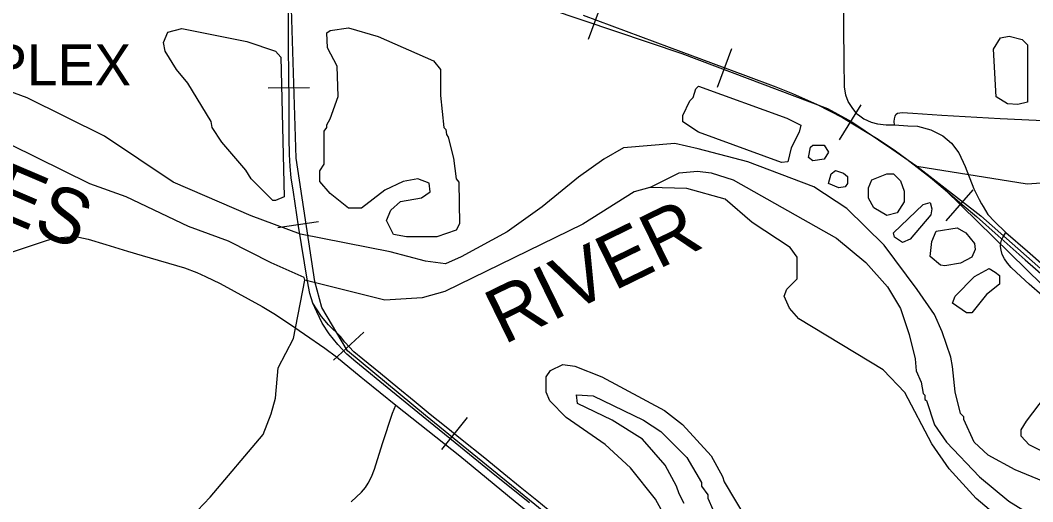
# Model space of a CAD drawing. Extents: x -1403959 to 81668, y -1400582 to 11018.
# Drawn here: x 7353.8 to 7531.9, y 8085.9 to 8170.7 of the extents above; entities that cross this region are included whole.
import ezdxf

# ---------------------------------------------------------------- set-up
doc = ezdxf.new("R2010")
doc.units = 0
for name, color, linetype in [('tdCiSectNmbr', 7, 'Continuous'), ('tdCiSectTwpRng', 7, 'Continuous'), ('tdCoSecRteBand', 7, 'Continuous'), ('tdCoStrucSec', 7, 'Continuous'), ('tdCoSurfBitum', 7, 'Continuous'), ('tdCoSurfConc', 7, 'Continuous')]:
    doc.layers.add(name, color=color, linetype=linetype)

msp = doc.modelspace()

# ---------------------------------------------------------------- linework, layer by layer
at = {"layer": 'tdCiSectNmbr'}
for points in [[(7500.91, 8154.25), (7500.07, 8155.36), (7499.41, 8156.42), (7498.99, 8157.5), (7498.77, 8158.98), (7498.71, 8163.45), (7498.55, 8175.49), (7498.62, 8186.38), (7498.61, 8186.64)], [(7500.91, 8154.25), (7501.21, 8154.04)], [(7501.21, 8154.04), (7502.16, 8153.36), (7503.43, 8152.75), (7504.57, 8152.48), (7506.05, 8152.31), (7507.52, 8152.29), (7509.91, 8152.11), (7511.57, 8152.03), (7513.96, 8151.42), (7516.02, 8150.36), (7517.57, 8149.03), (7518.85, 8147.34), (7519.99, 8144.97), (7521.49, 8141.03), (7522.45, 8139.17)], [(7522.45, 8139.17), (7522.85, 8138.39), (7523.15, 8137.89)], [(7523.15, 8137.89), (7523.96, 8136.53), (7525.13, 8135.25), (7527.13, 8133.36), (7530.91, 8130.06), (7537.13, 8124.61), (7538.55, 8123.53), (7540.16, 8122.86), (7541.52, 8122.36), (7542.83, 8122.08), (7544.8, 8121.97), (7554.16, 8121.56), (7569.27, 8120.86), (7581.41, 8120.28), (7592.87, 8119.82), (7606.61, 8119.17), (7629.94, 8118.19), (7639.3, 8117.8), (7642.15, 8117.65)], [(7351.88, 8129.77), (7358.36, 8131.93), (7359.39, 8132.22), (7360.27, 8132.41), (7361.54, 8132.53), (7362.88, 8132.55), (7364.05, 8132.49), (7365.7, 8132.18), (7368.82, 8131.21), (7372.62, 8130.04), (7375.2, 8129.28), (7382.66, 8127.12), (7384.83, 8126.29), (7386.33, 8125.62), (7388.92, 8124.35), (7396.32, 8120.33), (7398.39, 8119.05), (7401.13, 8117.27), (7403.78, 8115.46), (7407.31, 8112.97), (7409.36, 8111.45), (7413.71, 8107.86), (7414.32, 8107.43), (7419.84, 8102.96)], [(7411.99, 8085.92), (7413.79, 8087.66), (7414.46, 8088.48), (7414.96, 8089.2), (7415.55, 8090.34), (7416.05, 8091.7), (7417.46, 8096.18), (7419.24, 8101.52), (7419.84, 8102.96)], [(7419.84, 8102.96), (7431.08, 8094.04), (7441.8, 8085.19), (7446.72, 8081.35), (7451.93, 8076.94), (7453.38, 8075.54)]]:
    msp.add_lwpolyline(points, dxfattribs=at)
at = {"layer": 'tdCiSectTwpRng'}
for points in [[(7507.52, 8152.29), (7507.51, 8152.86), (7507.54, 8153.37), (7507.65, 8153.8), (7507.75, 8154.1), (7507.86, 8154.17)], [(7507.86, 8154.17), (7508.06, 8154.31)], [(7508.06, 8154.31), (7508.07, 8154.31), (7508.87, 8154.43), (7510.78, 8154.31)], [(7510.78, 8154.31), (7515.84, 8154), (7526.15, 8153.4), (7545.04, 8152.53)], [(7535.78, 8120.28), (7531.25, 8124.24), (7528.98, 8126.27), (7528.05, 8127.15), (7527.41, 8127.95), (7526.86, 8128.68), (7526.49, 8129.45), (7526.29, 8130.24), (7526.2, 8130.9), (7526.22, 8131.51), (7526.35, 8131.97), (7526.61, 8132.44), (7527.13, 8133.36)]]:
    msp.add_lwpolyline(points, dxfattribs=at)
at = {"layer": 'tdCoSecRteBand'}
for p, q in [((7453.71, 8167.34), (7456.24, 8174.14)), ((7476.4, 8158.94), (7478.9, 8165.75)), ((7404.65, 8158.78), (7397.39, 8158.72)), ((7497.87, 8149.62), (7501.69, 8155.79)), ((7516.61, 8135.36), (7521.38, 8140.83)), ((7406.25, 8135.19), (7399.06, 8134.16)), ((7414.21, 8115.81), (7408.88, 8110.89)), ((7432.37, 8100.78), (7427.83, 8095.12))]:
    msp.add_line(p, q, dxfattribs=at)
for points in [[(7401.48, 8189.92), (7418.11, 8184.07), (7446.79, 8172.69), (7470.14, 8164.84), (7495.77, 8155.14), (7500.04, 8152.84), (7507.05, 8148.09), (7511.47, 8145.02)], [(7443.36, 8085.73), (7437.55, 8090.39), (7430.28, 8096.33), (7424.62, 8100.87), (7418.94, 8105.53), (7412.78, 8110.55), (7411.21, 8111.9), (7409.64, 8113.6), (7408.09, 8115.5), (7406.85, 8117.37), (7405.93, 8119.38), (7405.25, 8120.9), (7404.69, 8122.57), (7404.29, 8124.75), (7402.69, 8134.44), (7401.83, 8140.45), (7401.42, 8142.93), (7401.22, 8144.96), (7401.12, 8147.04), (7401.04, 8149.93), (7401.04, 8156.3), (7400.96, 8165.91), (7400.96, 8173.69)], [(7446.64, 8084.52), (7444.61, 8086.19), (7441.71, 8088.53), (7438.8, 8090.86), (7435.16, 8093.83), (7431.52, 8096.79), (7428.7, 8099.06), (7425.87, 8101.33), (7423.03, 8103.66), (7420.19, 8106), (7417.11, 8108.51), (7414.03, 8111.02), (7412.46, 8112.36), (7410.88, 8114.06), (7410.11, 8115.01), (7407.99, 8117.08), (7406.74, 8118.58), (7405.25, 8120.9), (7404.69, 8122.57), (7404.29, 8124.75), (7402.69, 8134.44), (7401.83, 8140.45), (7401.42, 8142.93), (7401.22, 8144.96), (7401.12, 8147.04), (7401.04, 8149.93), (7401.04, 8156.3), (7400.96, 8165.91), (7400.96, 8173.69)], [(7411.35, 8112.48), (7406.79, 8120.13), (7405.58, 8124.71), (7402.28, 8146.4), (7401.44, 8174.65)], [(7452.78, 8171.56), (7467.89, 8165.93), (7481.33, 8160.99), (7486.68, 8158.98), (7489.62, 8157.79), (7491.7, 8156.85), (7493.91, 8155.89), (7496.09, 8154.77), (7498.37, 8153.58), (7500.5, 8152.26), (7504.66, 8149.75), (7507.47, 8147.88), (7509.73, 8146.23), (7513.89, 8143.03), (7516.48, 8140.85), (7519.44, 8138.27), (7521.95, 8136.14), (7525.76, 8132.74), (7530.55, 8128.51), (7537.78, 8122.19)], [(7452.78, 8171.56), (7467.89, 8165.93), (7481.33, 8160.99), (7486.68, 8158.98), (7489.62, 8157.79), (7491.7, 8156.85), (7493.91, 8155.89), (7496.09, 8154.77), (7498.37, 8153.58), (7500.5, 8152.26), (7504.66, 8149.75), (7507.47, 8147.88), (7509.73, 8146.23), (7513.89, 8143.03), (7516.48, 8140.85), (7536.38, 8121.29)], [(7511.47, 8145.02), (7530.86, 8141.91), (7539.11, 8142.5), (7543.39, 8144.02), (7554.41, 8153.76), (7565.43, 8161.21), (7570.78, 8162.11), (7576.42, 8160.87), (7584.05, 8158.71), (7587.57, 8158.39)], [(7511.47, 8145.02), (7522.75, 8136.29), (7569.84, 8094.62), (7571.66, 8092.94)], [(7559.76, 7980.9), (7531.53, 7988), (7521.3, 7990.93), (7510.62, 7995.08), (7500.25, 7999.69), (7492.48, 8005.98), (7483.8, 8016.84), (7479.39, 8025.71), (7472.27, 8045.43), (7467.27, 8059.95), (7463.62, 8066.37), (7456.01, 8076.01), (7448.39, 8082.14), (7425.07, 8101.14), (7411.35, 8112.48)]]:
    msp.add_lwpolyline(points, dxfattribs=at)
at = {"layer": 'tdCoSurfBitum'}
for points in [[(7398.65, 8138.98), (7398.19, 8138.98), (7394.38, 8142.8), (7393.46, 8144.33), (7389.19, 8149.22), (7387.51, 8151.82), (7387.36, 8152.89), (7383.24, 8159.61), (7381.25, 8162.05), (7379.27, 8165.26), (7378.96, 8166.79), (7379.73, 8168.62), (7382.17, 8169.23), (7393.63, 8166.93), (7398.67, 8165.24), (7399.58, 8164.18), (7400.18, 8139.59), (7398.65, 8138.98)], [(7421.71, 8132.55), (7419.42, 8133.01), (7418.2, 8135.46), (7418.96, 8137.29), (7420.64, 8138.81), (7424.31, 8139.42), (7425.84, 8140.49), (7425.69, 8142.02), (7423.7, 8142.78), (7421.1, 8142.33), (7417.9, 8140.8), (7413.77, 8137.6), (7411.48, 8137.6), (7408.27, 8140.2), (7406.44, 8142.34), (7406.44, 8144.17), (7407.21, 8145.39), (7407.21, 8151.19), (7407.67, 8151.8), (7407.67, 8152.26), (7408.28, 8153.33), (7409.66, 8157.3), (7409.51, 8162.64), (7407.83, 8165.85), (7407.68, 8168.45), (7408.29, 8168.9), (7411.5, 8169.36), (7416.69, 8167.83), (7426.46, 8163.55), (7427.68, 8162.02), (7427.68, 8157.44), (7428.29, 8151.79), (7428.59, 8151.48), (7428.74, 8150.57), (7429.05, 8150.11), (7429.96, 8146.44), (7430.42, 8142.78), (7430.88, 8142.17), (7431.03, 8134.84), (7430.42, 8133.77), (7427.06, 8132.55), (7421.71, 8132.55)], [(7529.24, 8155.84), (7527.41, 8156), (7525.42, 8157.22), (7524.97, 8165.62), (7526.19, 8167.6), (7527.72, 8167.9), (7530.01, 8167.29), (7530.92, 8166.38), (7530.92, 8156.3), (7529.24, 8155.84)], [(7537.76, 8087.89), (7528.75, 8091.56), (7524.02, 8094.16), (7521.58, 8096.45), (7519.74, 8100.42), (7519.75, 8100.88), (7519.13, 8101.49), (7518.22, 8105.31), (7517.76, 8109.74), (7517.46, 8111.42), (7515.93, 8115.85), (7514.56, 8118.9), (7511.51, 8123.33), (7505.71, 8131.12), (7499.14, 8137.54), (7493.34, 8141.36), (7481.74, 8145.8), (7473.03, 8148.09), (7468.91, 8149.01), (7459.9, 8148.25), (7456.39, 8146.27), (7451.96, 8143.07), (7445.54, 8137.88), (7439.43, 8133.46), (7431.33, 8129.04), (7428.58, 8127.82), (7425.07, 8128.28), (7418.81, 8129.96), (7403.08, 8133.03), (7394.38, 8136.24), (7380.63, 8142.2), (7368.57, 8150.3), (7354.98, 8157.03), (7345.82, 8160.4)], [(7488.76, 8145.79), (7487.69, 8145.64), (7473.04, 8150.99), (7470.29, 8152.83), (7470.29, 8153.9), (7471.51, 8156.49), (7472.12, 8157.1), (7472.58, 8158.63), (7473.04, 8159.09), (7488.61, 8153.43), (7491.06, 8152.2), (7490.75, 8150.98), (7489.37, 8148.23), (7488.76, 8145.79)], [(7353.57, 8071.07), (7355.4, 8074.12), (7360.9, 8080.22), (7363.04, 8081.29), (7374.49, 8081.28), (7381.98, 8082.5), (7383.81, 8083.26), (7387.17, 8086.77), (7396.49, 8097.76), (7397.87, 8101.42), (7398.64, 8104.17), (7399.1, 8109.51), (7401.85, 8114.7), (7403.84, 8124.93), (7403.69, 8125.39), (7397.88, 8127.99), (7390.4, 8131.81), (7383.38, 8134.41), (7372.38, 8139.61), (7365.97, 8141.91), (7352.08, 8148.79)], [(7493.19, 8145.94), (7492.43, 8146.55), (7492.74, 8148.38), (7493.19, 8148.69), (7495.18, 8148.69), (7495.94, 8147.47), (7495.18, 8146.25), (7493.19, 8145.94)], [(7525.69, 8083.32), (7521.88, 8086.53), (7517.14, 8091.72), (7514.09, 8096.15), (7509.36, 8105.16), (7505.55, 8109.14), (7490.74, 8118.15), (7489.06, 8119.99), (7488.14, 8122.13), (7488.6, 8123.35), (7490.43, 8125.18), (7490.44, 8129), (7489.21, 8130.68), (7482.5, 8135.11), (7477.76, 8139.23), (7471.04, 8141.07), (7464.48, 8141.23), (7469.67, 8143.82), (7472.88, 8144.12), (7475.32, 8143.82), (7479.14, 8142.59), (7497.31, 8132.35), (7502.5, 8128.07), (7506.32, 8123.79), (7508.61, 8119.97), (7510.13, 8115.39), (7511.2, 8111.12), (7511.35, 8108.98), (7512.26, 8106.99), (7512.57, 8105.01), (7512.87, 8104.7), (7512.87, 8103.94), (7513.18, 8103.79), (7514.55, 8099.51), (7516.69, 8096.45), (7522.49, 8090.34), (7527.68, 8086.06), (7532.11, 8083.31)], [(7497.77, 8141.21), (7495.94, 8141.97), (7496.4, 8143.65), (7497.16, 8144.26), (7498.54, 8143.8), (7499.3, 8143.19), (7499.3, 8141.97), (7498.84, 8141.36), (7497.77, 8141.21)], [(7506.17, 8136.31), (7503.88, 8137.69), (7502.96, 8139.37), (7502.96, 8141.2), (7503.58, 8142.58), (7506.17, 8143.64), (7507.39, 8143.64), (7508.62, 8142.42), (7509.23, 8140.59), (7509.22, 8138.75), (7508, 8136.77), (7506.17, 8136.31)], [(7464.48, 8141.23), (7461.73, 8140.47), (7452.72, 8134.82), (7428.43, 8122.93), (7424.46, 8121.86), (7417.89, 8121.41), (7403.84, 8124.93)], [(7508.92, 8131.58), (7507.54, 8132.49), (7507.39, 8133.26), (7512.58, 8138.29), (7513.81, 8138.6), (7514.11, 8137.53), (7513.96, 8136.46), (7510.29, 8132.19), (7508.92, 8131.58)], [(7516.4, 8127.45), (7515.63, 8127.6), (7513.8, 8129.13), (7514.11, 8131.73), (7514.87, 8133.56), (7518.54, 8134.17), (7520.07, 8133.25), (7521.59, 8131.42), (7521.74, 8130.35), (7521.13, 8128.97), (7519.15, 8127.91), (7516.4, 8127.45)], [(7520.21, 8119.2), (7517.77, 8120.88), (7518.23, 8122.11), (7521.59, 8125.61), (7524.19, 8126.99), (7525.26, 8126.38), (7526.02, 8125.76), (7526.02, 8124.24), (7523.73, 8122.41), (7521.13, 8119.2), (7520.21, 8119.2)], [(7467.5, 8082.75), (7465.52, 8086.41), (7461.09, 8091.91), (7456.67, 8096.04), (7449.8, 8100.78), (7446.9, 8103.68), (7446.29, 8105.21), (7446.29, 8107.95), (7447.05, 8109.02), (7449.19, 8110.09), (7451.33, 8109.78), (7456.06, 8107.95), (7467.06, 8101.99), (7470.26, 8099.54), (7475.3, 8094.04), (7477.28, 8090.37), (7477.59, 8089.46), (7481.56, 8082.74)], [(7556.85, 8086.35), (7542.8, 8092.16), (7533.95, 8094.61), (7531.2, 8095.99), (7529.82, 8097.51), (7529.82, 8098.58), (7530.74, 8100.11), (7534.1, 8104.54), (7539.15, 8109.88), (7541.28, 8109.87), (7546.93, 8100.1), (7551.81, 8095.51), (7557.62, 8092.15), (7561.13, 8089.55), (7561.13, 8087.26), (7560.36, 8086.65), (7556.85, 8086.35)], [(7470.56, 8085.65), (7469.65, 8087.33), (7469.19, 8088.7), (7467.2, 8092.37), (7463.24, 8096.95), (7457.89, 8100.31), (7451.78, 8103.22), (7451.63, 8104.74), (7454.53, 8104.59), (7463.39, 8100.31), (7466.44, 8098.32), (7471.02, 8093.74), (7473.62, 8089.31), (7473.62, 8088.7), (7474.69, 8087.17), (7474.68, 8086.56), (7475.6, 8084.57)]]:
    msp.add_lwpolyline(points, dxfattribs=at)

# ---------------------------------------------------------------- texts
at = {"layer": 'tdCoStrucSec'}
msp.add_text('COMPLEX', height=7.255, dxfattribs=at).set_placement((7325.83, 8159.21))
msp.add_text('COMPLEX', height=7.255, dxfattribs=at).set_placement((7325.83, 8159.21))
at = {"layer": 'tdCoSurfConc'}
for s, rotation, p in [('MOINES', 336.8808, (7316.67, 8150.26)), ('RIVER', 26.0264, (7438.82, 8113.53))]:
    msp.add_text(s, height=9.673, rotation=rotation, dxfattribs=at).set_placement(p)

doc.saveas('drawing.dxf')
